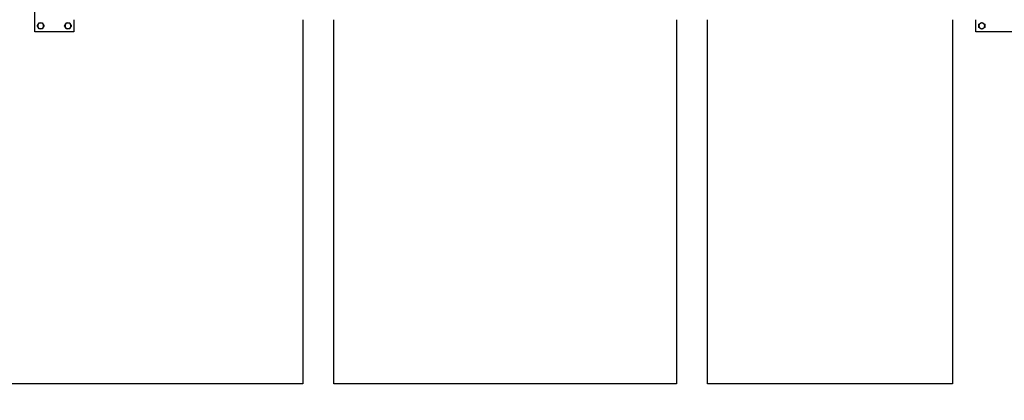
# Model space of a CAD drawing. Header units: inches. Extents: x 36 to 1719, y -84 to 1122.
# Tile 511 of 558: x 919 to 1046, y 763 to 812. Entities that reach past the tile are written whole.
import ezdxf

# ---------------------------------------------------------------- set-up
doc = ezdxf.new("R2010")
doc.units = ezdxf.units.IN
doc.header["$LTSCALE"] = 48
doc.header["$MEASUREMENT"] = 0
doc.layers.add('Dimension (ANSI)', color=7, linetype='Continuous', lineweight=25)
doc.layers.add('Visible (ANSI)', color=7, linetype='Continuous', lineweight=30)
doc.styles.add('Note Text (ANSI)', font='tahoma.ttf')
doc.dimstyles.new('Architectural (ANSI)', dxfattribs={"dimscale": 48, "dimtxt": 0.125, "dimasz": 0.098425, "dimexe": 0.125, "dimexo": 0.0625, "dimgap": 0.031496, "dimtad": 0, "dimtih": 1, "dimtoh": 1, "dimdec": 4, "dimrnd": 1e-08, "dimzin": 3, "dimdsep": 46, "dimlunit": 4, "dimtxsty": 'Note Text (ANSI)', "dimcen": 0.09, "dimdle": 0.393701, "dimclrd": 256, "dimclre": 256, "dimclrt": 256, "dimadec": 0, "dimazin": 3, "dimtfac": 0.96, "dimtofl": 0, "dimtmove": 0, "dimatfit": 3, "dimfxl": 1, "dimfrac": 2, "dimtolj": 1, "dimtzin": 12, "dimlwd": -1, "dimlwe": -1, "dimarcsym": 0})

# ---------------------------------------------------------------- blocks, each defined once
blk = doc.blocks.new('*D15')
at = {"layer": 'Defpoints', "color": 0, "transparency": 16777216}
for p in [(1046.92, 854.67), (727.92, 840.72), (1046.92, 743.53)]:
    blk.add_point(p, dxfattribs=at)
at = {"layer": 'Dimension (ANSI)', "transparency": 16777216}
for p, q in [((1046.92, 851.67), (1046.92, 737.53)), ((727.92, 837.72), (727.92, 737.53)), ((732.64, 743.53), (854.57, 743.53)), ((1042.19, 743.53), (878.26, 743.53))]:
    blk.add_line(p, q, dxfattribs=at)
for points in [[(732.64, 744.32), (732.64, 742.74), (727.92, 743.53)], [(1042.19, 744.32), (1042.19, 742.74), (1046.92, 743.53)]]:
    blk.add_solid(points, dxfattribs=at)
at = {"layer": 'Dimension (ANSI)', "transparency": 16777216, "insert": (856.08, 746.66), "char_height": 6, "attachment_point": 1, "style": 'Note Text (ANSI)'}
blk.add_mtext('\\A1;26\'-7"', dxfattribs=at)

msp = doc.modelspace()

# ---------------------------------------------------------------- linework, layer by layer
at = {"layer": 'Visible (ANSI)'}
for p, q in [((920.99768, 810.75131), (920.99768, 815.75131)), ((925.99768, 812.29131), (925.99768, 810.75131)), ((955.41768, 812.29131), (955.41768, 765.4914)), ((959.41768, 765.4914), (959.41768, 812.29131)), ((1003.41768, 812.29131), (1003.41768, 765.4914)), ((1007.41768, 765.4914), (1007.41768, 812.29131)), ((1038.91768, 812.29131), (1038.91768, 765.4914)), ((1041.91768, 810.75131), (1041.91768, 812.29131)), ((925.99768, 810.75131), (920.99768, 810.75131)), ((1046.91768, 810.75131), (1041.91768, 810.75131)), ((955.41768, 765.4914), (911.41768, 765.4914)), ((1003.41768, 765.4914), (959.41768, 765.4914)), ((1038.91768, 765.4914), (1007.41768, 765.4914))]:
    msp.add_line(p, q, dxfattribs=at)
for centre, start, end in [((921.74768, 811.50131), 150, 210), ((921.74768, 811.50131), 90, 150), ((921.74768, 811.50131), 210, 270), ((921.74768, 811.50131), 30, 90), ((921.74768, 811.50131), 270, 330), ((921.74768, 811.50131), 330, 30), ((925.24768, 811.50131), 150, 210), ((925.24768, 811.50131), 90, 150), ((925.24768, 811.50131), 210, 270), ((925.24768, 811.50131), 30, 90), ((925.24768, 811.50131), 270, 330), ((925.24768, 811.50131), 330, 30), ((1042.66768, 811.50131), 120, 180), ((1042.66768, 811.50131), 180, 240), ((1042.66768, 811.50131), 60, 120), ((1042.66768, 811.50131), 240, 300), ((1042.66768, 811.50131), 0, 60), ((1042.66768, 811.50131), 300, 0)]:
    msp.add_arc(centre, 0.375, start, end, dxfattribs=at)
for points in [[(921.31467, 811.50131), (921.37268, 811.60179), (921.42292, 811.68881)], [(921.42292, 811.31381), (921.37268, 811.40083), (921.31467, 811.50131)], [(921.42292, 811.68881), (921.47316, 811.77583), (921.53118, 811.87631)], [(921.53118, 811.12631), (921.47316, 811.22679), (921.42292, 811.31381)], [(921.53118, 811.87631), (921.6472, 811.87631), (921.74768, 811.87631)], [(921.74768, 811.12631), (921.6472, 811.12631), (921.53118, 811.12631)], [(921.74768, 811.87631), (921.84816, 811.87631), (921.96419, 811.87631)], [(921.96419, 811.12631), (921.84816, 811.12631), (921.74768, 811.12631)], [(921.96419, 811.87631), (922.0222, 811.77583), (922.07244, 811.68881)], [(922.07244, 811.31381), (922.0222, 811.22679), (921.96419, 811.12631)], [(922.07244, 811.68881), (922.12268, 811.60179), (922.18069, 811.50131)], [(922.18069, 811.50131), (922.12268, 811.40083), (922.07244, 811.31381)], [(924.81467, 811.50131), (924.87268, 811.60179), (924.92292, 811.68881)], [(924.92292, 811.31381), (924.87268, 811.40083), (924.81467, 811.50131)], [(924.92292, 811.68881), (924.97316, 811.77583), (925.03118, 811.87631)], [(925.03118, 811.12631), (924.97316, 811.22679), (924.92292, 811.31381)], [(925.03118, 811.87631), (925.1472, 811.87631), (925.24768, 811.87631)], [(925.24768, 811.12631), (925.1472, 811.12631), (925.03118, 811.12631)], [(925.24768, 811.87631), (925.34816, 811.87631), (925.46419, 811.87631)], [(925.46419, 811.12631), (925.34816, 811.12631), (925.24768, 811.12631)], [(925.46419, 811.87631), (925.5222, 811.77583), (925.57244, 811.68881)], [(925.57244, 811.31381), (925.5222, 811.22679), (925.46419, 811.12631)], [(925.57244, 811.68881), (925.62268, 811.60179), (925.68069, 811.50131)], [(925.68069, 811.50131), (925.62268, 811.40083), (925.57244, 811.31381)], [(1042.29268, 811.71781), (1042.39316, 811.77583), (1042.48018, 811.82607)], [(1042.29268, 811.50131), (1042.29268, 811.60179), (1042.29268, 811.71781)], [(1042.29268, 811.2848), (1042.29268, 811.40083), (1042.29268, 811.50131)], [(1042.48018, 811.17655), (1042.39316, 811.22679), (1042.29268, 811.2848)], [(1042.48018, 811.82607), (1042.5672, 811.87631), (1042.66768, 811.93432)], [(1042.66768, 811.06829), (1042.5672, 811.12631), (1042.48018, 811.17655)], [(1042.66768, 811.93432), (1042.76816, 811.87631), (1042.85518, 811.82607)], [(1042.85518, 811.17655), (1042.76816, 811.12631), (1042.66768, 811.06829)], [(1042.85518, 811.82607), (1042.9422, 811.77583), (1043.04268, 811.71781)], [(1043.04268, 811.2848), (1042.9422, 811.22679), (1042.85518, 811.17655)], [(1043.04268, 811.71781), (1043.04268, 811.60179), (1043.04268, 811.50131)], [(1043.04268, 811.50131), (1043.04268, 811.40083), (1043.04268, 811.2848)]]:
    msp.add_rational_spline(points, [1, 1.0379548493, 1], degree=2, dxfattribs=at)

# ---------------------------------------------------------------- dimensions: what is measured, and where the dimension line sits
at = {"layer": 'Dimension (ANSI)'}
dim = msp.add_linear_dim(base=(1046.91768, 743.53077), p1=(727.91768, 840.7154), p2=(1046.91768, 854.67131), dimstyle='Architectural (ANSI)', override={"dimgap": 0.031496, "dimtih": 0, "dimtoh": 0, "dimdec": 4, "dimlfac": 1, "dimtol": 0, "dimlim": 0, "dimtp": 0, "dimtm": 0, "dimtdec": 2, "dimatfit": 1}, dxfattribs=at)
dim.commit()
dim.dimension.update_dxf_attribs({"geometry": '*D15', "text_midpoint": (866.41768, 743.53077), "dimtype": 160})

doc.saveas('drawing.dxf')
